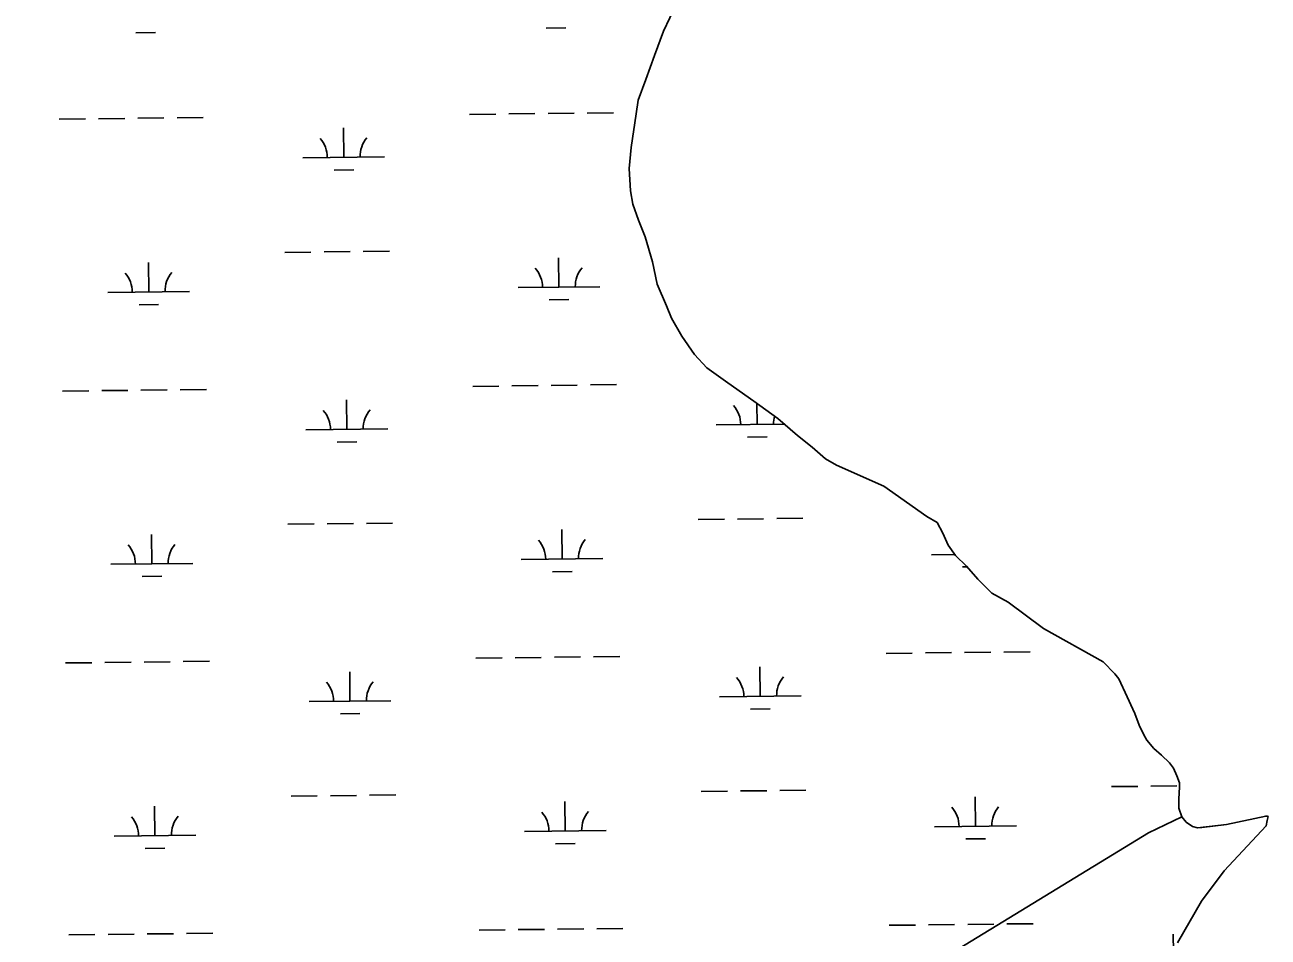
# Model space of a CAD drawing. Extents: x 3684037 to 3722149, y 433263 to 459021.
# Drawn here: x 3711766 to 3713287, y 442103 to 443220 of the extents above; entities that cross this region are included whole.
import ezdxf

# ---------------------------------------------------------------- set-up
doc = ezdxf.new("R2010")
doc.units = 0
for name, color, linetype in [('V-RIVR-EDGE', 7, 'Continuous'), ('V-TOPO-SHOR', 7, 'Continuous'), ('V-WETL-SWMP', 7, 'Continuous')]:
    doc.layers.add(name, color=color, linetype=linetype)

msp = doc.modelspace()

# ---------------------------------------------------------------- linework, layer by layer
at = {"layer": 'V-RIVR-EDGE'}
msp.add_spline([(3710881.8, 442907.2), (3710900.3, 442872.8), (3710912.9, 442844.2), (3710926.8, 442815.3), (3710939.9, 442789.9), (3710950.2, 442762.3), (3710961.9, 442723.9), (3710972.7, 442706.6), (3710987.5, 442681.3), (3711004.2, 442645.5), (3711013.2, 442612.9), (3711017.6, 442590.3), (3711028.4, 442559.6), (3711043.2, 442525.6), (3711061.2, 442493.5), (3711083.3, 442464), (3711101.8, 442435.5), (3711123.4, 442385.7), (3711146.3, 442329.6), (3711160.2, 442285.2), (3711177.7, 442238.2), (3711205.6, 442178.4), (3711227.6, 442127.2), (3711258.7, 442079.2), (3711273.1, 442038.5), (3711277.1, 442009.6), (3711279.3, 441982.4), (3711285.1, 441965.7), (3711299.5, 441946.7), (3711314.4, 441925.8), (3711322.9, 441901.4), (3711344.1, 441864.3), (3711361.6, 441818.1), (3711381.4, 441766), (3711387.6, 441724.9), (3711408.3, 441685), (3711430.3, 441634.3), (3711447, 441597.2), (3711483.4, 441524.8), (3711505.9, 441474.1), (3711521.6, 441439.7), (3711545.5, 441394), (3711577.4, 441319.3), (3711605.3, 441255), (3711666.5, 441137.7), (3711693.9, 441084.3), (3711722.2, 441011.5), (3711736.2, 440977.5), (3711773.5, 440908.2), (3711800.1, 440850.3), (3711814, 440812.3), (3711827.9, 440785.1), (3711836.5, 440767.5), (3711872.1, 440711.3), (3711903.6, 440647.9), (3711936.4, 440576.4), (3711963.8, 440513.5), (3711991.7, 440467.3), (3712009.3, 440437.4), (3712020, 440394.4), (3712026.8, 440365.5), (3712043.4, 440336), (3712066.4, 440292.6), (3712088.9, 440257.3), (3712109.2, 440235), (3712138.9, 440183.9), (3712150.6, 440149), (3712155.9, 440111), (3712162.2, 440090.7), (3712177.9, 440044.5), (3712191.4, 440016), (3712212.5, 439972.5), (3712246.8, 439918.6), (3712265.2, 439882), (3712282.7, 439834), (3712320.5, 439756.1), (3712342.1, 439710.4), (3712373.6, 439655.6), (3712403.3, 439610.3), (3712425.8, 439558.3), (3712451.5, 439505.8), (3712470.4, 439476.3), (3712503.7, 439435.1), (3712518.6, 439408.8), (3712544.2, 439350.5), (3712559.1, 439322.8), (3712605.5, 439263.9), (3712624, 439233.6), (3712641.5, 439193.3), (3712662.2, 439142.2), (3712689.2, 439086), (3712722.5, 439033.5), (3712753.6, 438981.9), (3712765.2, 438962.6)], degree=3, dxfattribs=at)
at = {"layer": 'V-TOPO-SHOR'}
for points in [[(3712758.4, 442680.9), (3712745.1, 442688.7), (3712729, 442702.7), (3712711, 442717.3), (3712686.9, 442737.8), (3712657.6, 442759.3), (3712625.5, 442781.4), (3712600, 442800.1), (3712584.8, 442816.1), (3712569.5, 442838.5), (3712556.8, 442860.9), (3712550.6, 442875.9), (3712539.3, 442902.5), (3712533.4, 442929.6), (3712524.4, 442960.2), (3712516.3, 442980.5), (3712509.4, 443000.3), (3712506.4, 443016.5), (3712505, 443044), (3712507.3, 443069.4), (3712513.5, 443110.5), (3712515.8, 443127.6), (3712525.3, 443152.7), (3712535.9, 443181.9), (3712547.1, 443211.8), (3712562.5, 443244.4)], [(3713175.9, 442096.6), (3713204.9, 442147.6), (3713232.7, 442184.4), (3713284.3, 442239.6), (3713285.4, 442246.1), (3713286.6, 442250.9), (3713285.4, 442251.5), (3713283.6, 442251.5), (3713235.6, 442241.3), (3713205.4, 442237.7), (3713200, 442237.1), (3713194.1, 442238.9), (3713186.4, 442244.2), (3713181.1, 442250.8), (3713177.5, 442261.4), (3713177.5, 442272.7), (3713178, 442286.9), (3713178, 442292.3), (3713175.1, 442300.6), (3713170.9, 442310.1), (3713166.1, 442316.6), (3713156.1, 442326.1), (3713146.6, 442334.3), (3713138.2, 442344.4), (3713134.7, 442350.9), (3713128.7, 442362.8), (3713123.4, 442377), (3713118.6, 442387.7), (3713114.2, 442397.5), (3713104, 442419.3), (3713098.9, 442425.7), (3713084.9, 442440.2), (3713011.9, 442481.1), (3712968.6, 442513.2), (3712948.7, 442524.2), (3712931.4, 442541.4), (3712917.7, 442557.3), (3712904.1, 442570.4), (3712895, 442583.1), (3712888.7, 442597.5), (3712881.6, 442610.6), (3712869.1, 442618.2), (3712816.3, 442655), (3712758.4, 442680.9)], [(3711938.1, 441580.2), (3712137.2, 441695.2), (3712481.8, 441875.4), (3712862.1, 442063.3), (3712879.1, 442071.7), (3713140.4, 442231.2), (3713181.1, 442250.8)]]:
    msp.add_lwpolyline(points, dxfattribs=at)
at = {"layer": 'V-WETL-SWMP'}
for p, q in [((3712547.1, 443211.8), (3712562.5, 443244.4)), ((3712403.3, 443215.7), (3712427.3, 443216)), ((3712535.9, 443181.9), (3712547.1, 443211.8)), ((3711901.4, 443209.9), (3711925.4, 443210.2)), ((3712525.3, 443152.7), (3712535.9, 443181.9)), ((3712515.8, 443127.6), (3712525.3, 443152.7)), ((3712513.5, 443110.5), (3712515.8, 443127.6)), ((3711807.8, 443104.2), (3711839.8, 443104.5)), ((3711855.8, 443104.7), (3711887.8, 443105.1)), ((3711903.8, 443105.3), (3711935.8, 443105.6)), ((3711951.8, 443105.8), (3711983.8, 443106.2)), ((3712309.7, 443110), (3712341.7, 443110.4)), ((3712357.7, 443110.6), (3712389.7, 443110.9)), ((3712405.7, 443111.1), (3712437.7, 443111.5)), ((3712453.7, 443111.7), (3712485.7, 443112)), ((3712507.3, 443069.4), (3712513.5, 443110.5)), ((3712155.7, 443057.5), (3712155.3, 443093.5)), ((3712505, 443044), (3712507.3, 443069.4)), ((3712105.7, 443056.9), (3712205.7, 443058)), ((3712506.5, 443016.5), (3712505, 443044)), ((3712143.9, 443041.9), (3712167.9, 443042.2)), ((3712509.4, 443000.3), (3712506.5, 443016.5)), ((3712516.3, 442980.5), (3712509.4, 443000.3)), ((3712524.4, 442960.2), (3712516.3, 442980.5)), ((3712533.4, 442929.6), (3712524.4, 442960.2)), ((3712083.6, 442941.2), (3712115.6, 442941.6)), ((3712131.6, 442941.7), (3712163.6, 442942.1)), ((3712179.6, 442942.3), (3712211.6, 442942.7)), ((3711917.1, 442892.8), (3711916.7, 442928.8)), ((3712419, 442898.7), (3712418.6, 442934.6)), ((3712539.3, 442902.5), (3712533.4, 442929.6)), ((3711867.1, 442892.2), (3711967.1, 442893.4)), ((3712369, 442898.1), (3712469, 442899.2)), ((3712550.6, 442875.9), (3712539.3, 442902.5)), ((3711905.3, 442877.2), (3711929.3, 442877.5)), ((3712407.2, 442883.1), (3712431.2, 442883.4)), ((3712556.8, 442860.9), (3712550.6, 442875.9)), ((3712569.5, 442838.5), (3712556.8, 442860.9)), ((3712584.9, 442816.1), (3712569.5, 442838.5)), ((3712600.1, 442800.1), (3712584.9, 442816.1)), ((3712625.5, 442781.4), (3712600.1, 442800.1)), ((3711811.7, 442771.5), (3711843.7, 442771.9)), ((3711859.7, 442772.1), (3711891.7, 442772.4)), ((3711907.7, 442772.6), (3711939.7, 442773)), ((3711955.7, 442773.2), (3711987.7, 442773.6)), ((3712313.5, 442777.3), (3712345.5, 442777.7)), ((3712361.5, 442777.9), (3712393.5, 442778.3)), ((3712409.5, 442778.5), (3712441.5, 442778.8)), ((3712457.5, 442779), (3712489.5, 442779.4)), ((3712657.6, 442759.3), (3712625.5, 442781.4)), ((3712159.5, 442724.8), (3712159.1, 442760.8)), ((3712686.9, 442737.8), (3712657.6, 442759.3)), ((3712661.4, 442730.6), (3712661.1, 442756.8)), ((3712109.5, 442724.2), (3712209.5, 442725.4)), ((3712611.4, 442730.1), (3712694.9, 442731)), ((3712711, 442717.3), (3712686.9, 442737.8)), ((3712147.7, 442709.2), (3712171.7, 442709.5)), ((3712649.6, 442715.1), (3712673.6, 442715.4)), ((3712729, 442702.7), (3712711, 442717.3)), ((3712745.1, 442688.7), (3712729, 442702.7)), ((3712758.4, 442680.9), (3712745.1, 442688.7)), ((3712816.3, 442655), (3712758.4, 442680.9)), ((3712869.2, 442618.2), (3712816.3, 442655)), ((3712881.6, 442610.6), (3712869.2, 442618.2)), ((3712087.5, 442608.5), (3712119.5, 442608.9)), ((3712135.5, 442609.1), (3712167.5, 442609.5)), ((3712183.5, 442609.6), (3712215.5, 442610)), ((3712589.4, 442614.4), (3712621.4, 442614.7)), ((3712637.4, 442614.9), (3712669.4, 442615.3)), ((3712685.4, 442615.5), (3712717.4, 442615.9)), ((3712888.7, 442597.5), (3712881.6, 442610.6)), ((3711921, 442560.2), (3711920.6, 442596.2)), ((3712422.8, 442566), (3712422.4, 442602)), ((3712895.1, 442583.1), (3712888.7, 442597.5)), ((3712904.1, 442570.4), (3712895.1, 442583.1)), ((3711871, 442559.6), (3711971, 442560.7)), ((3712372.9, 442565.4), (3712472.8, 442566.6)), ((3712874.7, 442571.3), (3712903.3, 442571.6)), ((3712917.7, 442557.3), (3712904.1, 442570.4)), ((3712931.4, 442541.4), (3712917.7, 442557.3)), ((3711909.2, 442544.6), (3711933.2, 442544.9)), ((3712411, 442550.4), (3712435, 442550.7)), ((3712912.9, 442556.3), (3712918.6, 442556.3)), ((3712948.7, 442524.2), (3712931.4, 442541.4)), ((3712968.6, 442513.2), (3712948.7, 442524.2)), ((3713011.9, 442481.1), (3712968.6, 442513.2)), ((3713084.9, 442440.2), (3713011.9, 442481.1)), ((3712819.3, 442450.5), (3712851.3, 442450.9)), ((3712867.3, 442451.1), (3712899.3, 442451.5)), ((3712915.3, 442451.6), (3712947.3, 442452)), ((3712963.3, 442452.2), (3712995.3, 442452.6)), ((3711815.5, 442438.9), (3711847.5, 442439.2)), ((3711863.5, 442439.4), (3711895.5, 442439.8)), ((3711911.5, 442440), (3711943.5, 442440.3)), ((3711959.5, 442440.5), (3711991.5, 442440.9)), ((3712317.4, 442444.7), (3712349.4, 442445.1)), ((3712365.4, 442445.3), (3712397.4, 442445.6)), ((3712413.4, 442445.8), (3712445.4, 442446.2)), ((3712461.4, 442446.4), (3712493.4, 442446.7)), ((3713098.9, 442425.7), (3713084.9, 442440.2)), ((3712163.4, 442392.2), (3712163, 442428.2)), ((3712665.3, 442398), (3712664.9, 442434)), ((3713104, 442419.3), (3713098.9, 442425.7)), ((3713114.2, 442397.5), (3713104, 442419.3)), ((3712113.4, 442391.6), (3712213.4, 442392.7)), ((3712615.3, 442397.4), (3712715.3, 442398.6)), ((3713123.4, 442377), (3713114.2, 442397.5)), ((3712151.6, 442376.6), (3712175.6, 442376.9)), ((3712653.5, 442382.4), (3712677.5, 442382.7)), ((3713128.7, 442362.8), (3713123.4, 442377)), ((3713134.7, 442350.9), (3713128.7, 442362.8)), ((3713138.2, 442344.4), (3713134.7, 442350.9)), ((3713146.6, 442334.3), (3713138.2, 442344.4)), ((3713156.1, 442326.1), (3713146.6, 442334.3)), ((3713166.1, 442316.6), (3713156.1, 442326.1)), ((3713170.9, 442310.1), (3713166.1, 442316.6)), ((3713175.1, 442300.6), (3713170.9, 442310.1)), ((3713178, 442292.3), (3713175.1, 442300.6)), ((3712689.2, 442282.8), (3712721.2, 442283.2)), ((3713095.1, 442287.6), (3713127.1, 442287.9)), ((3713143.1, 442288.1), (3713175.1, 442288.5)), ((3713177.5, 442272.7), (3713178, 442286.9)), ((3713178, 442286.9), (3713178, 442292.3)), ((3712091.4, 442275.9), (3712123.4, 442276.2)), ((3712139.4, 442276.4), (3712171.4, 442276.8)), ((3712187.4, 442277), (3712219.3, 442277.4)), ((3712426.7, 442233.3), (3712426.3, 442269.3)), ((3712593.2, 442281.7), (3712625.2, 442282.1)), ((3712641.2, 442282.3), (3712673.2, 442282.6)), ((3712928.6, 442239.2), (3712928.2, 442275.2)), ((3713177.5, 442261.4), (3713177.5, 442272.7)), ((3711924.8, 442227.5), (3711924.4, 442263.5)), ((3713181.1, 442250.8), (3713177.5, 442261.4)), ((3712878.6, 442238.6), (3712978.6, 442239.8)), ((3713186.4, 442244.2), (3713181.1, 442250.8)), ((3713194.1, 442238.9), (3713186.4, 442244.2)), ((3713200, 442237.1), (3713194.1, 442238.9)), ((3713235.6, 442241.3), (3713200, 442237.1)), ((3713232.7, 442184.4), (3713284.3, 442239.6)), ((3713283.6, 442251.5), (3713235.6, 442241.3)), ((3713285.4, 442251.5), (3713283.6, 442251.5)), ((3713284.3, 442239.6), (3713285.4, 442246.1)), ((3713286.6, 442250.9), (3713285.4, 442251.5)), ((3713285.4, 442246.1), (3713286.6, 442250.9)), ((3711874.8, 442226.9), (3711974.8, 442228.1)), ((3712376.7, 442232.8), (3712476.7, 442233.9)), ((3712916.8, 442223.6), (3712940.8, 442223.9)), ((3711913, 442211.9), (3711937, 442212.2)), ((3712414.9, 442217.8), (3712438.9, 442218.1)), ((3713204.9, 442147.6), (3713232.7, 442184.4)), ((3713175.9, 442096.6), (3713204.9, 442147.6)), ((3712823.2, 442117.9), (3712855.2, 442118.3)), ((3712871.1, 442118.4), (3712903.1, 442118.8)), ((3712919.1, 442119), (3712951.1, 442119.4)), ((3712967.1, 442119.6), (3712999.1, 442119.9)), ((3711819.4, 442106.2), (3711851.4, 442106.6)), ((3711867.4, 442106.8), (3711899.4, 442107.1)), ((3711915.4, 442107.3), (3711947.4, 442107.7)), ((3711963.4, 442107.9), (3711995.4, 442108.2)), ((3712321.3, 442112), (3712353.3, 442112.4)), ((3712369.3, 442112.6), (3712401.3, 442113)), ((3712417.3, 442113.2), (3712449.3, 442113.5)), ((3712465.3, 442113.7), (3712497.3, 442114.1)), ((3713170.9, 442085.6), (3713170.6, 442107.2))]:
    msp.add_line(p, q, dxfattribs=at)
for centre, start, end in [((3712100.4, 443057.3), 359.8949, 41.4385), ((3712210.9, 443058.6), 139.8949, 181.4385), ((3712363.7, 442898.5), 359.8949, 41.4385), ((3712474.2, 442899.8), 139.8949, 181.4385), ((3711861.9, 442892.6), 359.8949, 41.4385), ((3711972.3, 442893.9), 139.8949, 181.4385), ((3712104.3, 442724.6), 359.8949, 41.4385), ((3712214.8, 442725.9), 139.8949, 181.4385), ((3712606.2, 442730.5), 359.8949, 41.4385), ((3712716.7, 442731.8), 164.8899, 181.4385), ((3712367.6, 442565.8), 359.8949, 41.4385), ((3712478.1, 442567.1), 139.8949, 181.4385), ((3711865.7, 442560), 359.8949, 41.4385), ((3711976.2, 442561.3), 139.8949, 181.4385), ((3712610, 442397.8), 359.8949, 41.4385), ((3712720.5, 442399.1), 139.8949, 181.4385), ((3712108.2, 442392), 359.8949, 41.4385), ((3712218.7, 442393.3), 139.8949, 181.4385), ((3712371.5, 442233.2), 359.8949, 41.4385), ((3712482, 442234.5), 139.8949, 181.4385), ((3712873.3, 442239), 359.8949, 41.4385), ((3712983.8, 442240.3), 139.8949, 181.4385), ((3711869.6, 442227.3), 359.8949, 41.4385), ((3711980.1, 442228.6), 139.8949, 181.4385)]:
    msp.add_arc(centre, 35.2, start, end, dxfattribs=at)

doc.saveas('drawing.dxf')
